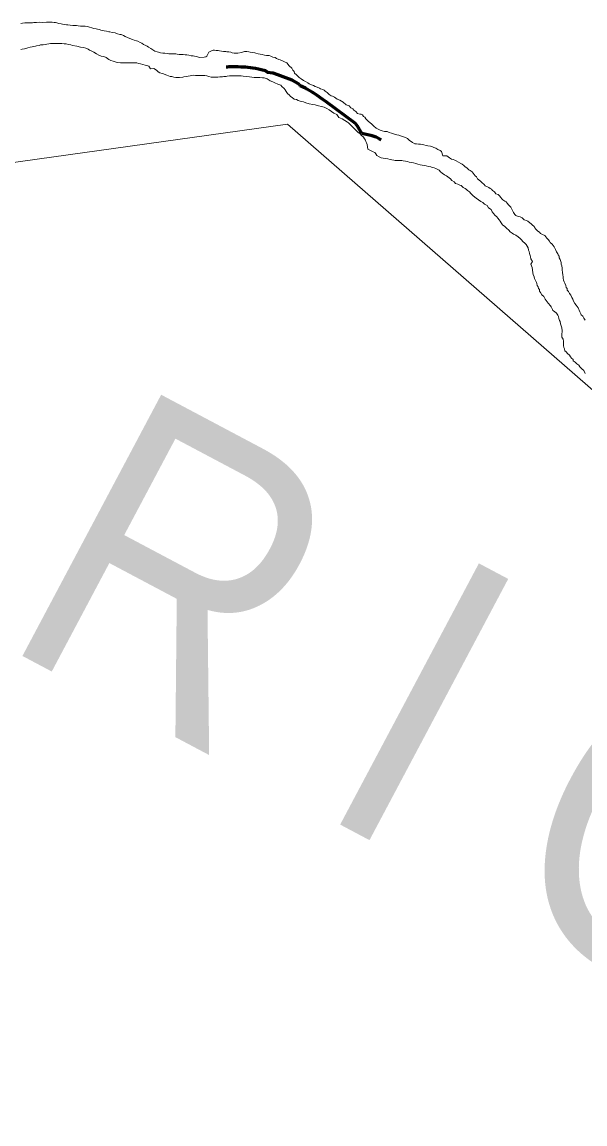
# Model space of a CAD drawing. Extents: x 553962 to 842807, y 8883888 to 9032388.
# Drawn here: x 805083 to 806035, y 9012503 to 9014366 of the extents above; entities that cross this region are included whole.
import ezdxf

# ---------------------------------------------------------------- set-up
doc = ezdxf.new("R2010")
doc.units = 0
doc.header["$LTSCALE"] = 160
doc.linetypes.add('LONG_DASH_SHORT_DASH', pattern=[9.9, 6, -1.2, 1.5, -1.2])
doc.layers.add('60', color=7, linetype='Continuous', lineweight=13)

msp = doc.modelspace()

# ---------------------------------------------------------------- linework, layer by layer
at = {"layer": '60'}
for points in [[(805081.2, 9014363.1), (805083.9, 9014363.6), (805088.2, 9014364.1), (805090.2, 9014364), (805094.9, 9014364), (805097.2, 9014364.2), (805100.9, 9014364.5), (805103.4, 9014364.7), (805107.7, 9014364.9), (805112.2, 9014365.4), (805118.2, 9014364.9), (805124.9, 9014365.6), (805127, 9014365.6), (805129.2, 9014365.5), (805131.7, 9014365.5), (805134, 9014365.3), (805137.4, 9014364.7), (805139.7, 9014364.7), (805142.2, 9014364), (805145.7, 9014363.2), (805149.4, 9014362.7), (805151.9, 9014362.1), (805155.7, 9014361.6), (805158.7, 9014361.1), (805160.9, 9014360.8)], [(805160.9, 9014360.8), (805158.7, 9014361.1), (805155.7, 9014361.6), (805151.9, 9014362.1), (805149.4, 9014362.7), (805145.7, 9014363.2), (805142.2, 9014364), (805139.7, 9014364.7), (805137.4, 9014364.7), (805134, 9014365.3), (805131.7, 9014365.5), (805129.2, 9014365.5), (805127, 9014365.6), (805124.9, 9014365.6), (805118.2, 9014364.9), (805112.2, 9014365.4), (805107.7, 9014364.9), (805103.4, 9014364.7), (805100.9, 9014364.5), (805097.2, 9014364.2), (805094.9, 9014364), (805090.2, 9014364), (805088.2, 9014364.1), (805083.9, 9014363.6), (805081.2, 9014363.1)], [(805160.9, 9014360.8), (805164.9, 9014360.3), (805168.9, 9014359.8), (805171.4, 9014359.5), (805175.2, 9014359.5), (805178.4, 9014359.2), (805182.4, 9014358.9), (805185.7, 9014358.9), (805187.9, 9014358.9), (805189.9, 9014358.9), (805193.9, 9014358.1), (805197.4, 9014356.8), (805201.2, 9014355.6), (805204.7, 9014354.5), (805208.4, 9014354), (805210.6, 9014353.5), (805214.1, 9014353), (805216.4, 9014351.9), (805219.6, 9014351.4), (805221.9, 9014350.7), (805226.1, 9014349.9), (805229.9, 9014349.3), (805231.9, 9014349.3), (805235.9, 9014348.1), (805240.6, 9014347.3), (805244.8, 9014345.8), (805248.8, 9014344.7), (805251.1, 9014344.5), (805254.8, 9014342.7), (805257.6, 9014341.2), (805261.8, 9014339.4), (805265.6, 9014337.8), (805270, 9014336.3), (805272.8, 9014335.1), (805276.8, 9014334), (805279.3, 9014333), (805283, 9014331.2), (805285.7, 9014330), (805288.7, 9014327.7), (805292.5, 9014325.9), (805294.7, 9014324.9), (805297.2, 9014322.9), (805300.9, 9014320.6), (805304.2, 9014318.8), (805307.9, 9014316.5), (805311.6, 9014315.3), (805314.1, 9014314.5), (805317.4, 9014313.7), (805321.1, 9014313.2), (805324.4, 9014312.7), (805328.4, 9014312.2), (805331.6, 9014311.9), (805333.6, 9014311.9), (805335.9, 9014311.8), (805338.1, 9014311.6), (805341.1, 9014311.6), (805343.1, 9014311.6), (805345.4, 9014311.3), (805348.6, 9014311), (805351.9, 9014310.7), (805355.4, 9014310.7), (805358.9, 9014310.2), (805361.9, 9014309.9), (805365.1, 9014309.4), (805369.1, 9014308.6), (805372.4, 9014308.3), (805374.6, 9014307.8), (805378.1, 9014307.1), (805383.1, 9014305.8), (805391.4, 9014306), (805393.7, 9014306.9), (805395.9, 9014308), (805399.2, 9014314.4), (805404.5, 9014317.4), (805406.5, 9014317.9), (805408.5, 9014317.9), (805411.2, 9014317.6), (805414.7, 9014317.3), (805417, 9014316.8), (805420.5, 9014316.6), (805423.7, 9014316), (805427.5, 9014315.8), (805429.7, 9014315.5), (805433, 9014315), (805436.4, 9014314.4), (805438.7, 9014313.4), (805441.9, 9014312.9), (805443.9, 9014312.9), (805446.2, 9014312.9), (805448.2, 9014312.9), (805454.5, 9014314.1), (805459.2, 9014316), (805461.2, 9014316), (805463.5, 9014316), (805466.5, 9014315.5), (805468.7, 9014314.7), (805473, 9014313.9), (805476.5, 9014313.4), (805478.7, 9014312.7), (805482.2, 9014312.1), (805485.7, 9014311.4)], [(805485.7, 9014311.4), (805482.2, 9014312.1), (805478.7, 9014312.7), (805476.5, 9014313.4), (805473, 9014313.9), (805468.7, 9014314.7), (805466.5, 9014315.5), (805463.5, 9014316), (805461.2, 9014316), (805459.2, 9014316), (805454.5, 9014314.1), (805448.2, 9014312.9), (805446.2, 9014312.9), (805443.9, 9014312.9), (805441.9, 9014312.9), (805438.7, 9014313.4), (805436.4, 9014314.4), (805433, 9014315), (805429.7, 9014315.5), (805427.5, 9014315.8), (805423.7, 9014316), (805420.5, 9014316.6), (805417, 9014316.8), (805414.7, 9014317.3), (805411.2, 9014317.6), (805408.5, 9014317.9), (805406.5, 9014317.9), (805404.5, 9014317.4), (805399.2, 9014314.4), (805395.9, 9014308), (805393.7, 9014306.9), (805391.4, 9014306), (805383.1, 9014305.8), (805378.1, 9014307.1), (805374.6, 9014307.8), (805372.4, 9014308.3), (805369.1, 9014308.6), (805365.1, 9014309.4), (805361.9, 9014309.9), (805358.9, 9014310.2), (805355.4, 9014310.7), (805351.9, 9014310.7), (805348.6, 9014311), (805345.4, 9014311.3), (805343.1, 9014311.6), (805341.1, 9014311.6), (805338.1, 9014311.6), (805335.9, 9014311.8), (805333.6, 9014311.9), (805331.6, 9014311.9), (805328.4, 9014312.2), (805324.4, 9014312.7), (805321.1, 9014313.2), (805317.4, 9014313.7), (805314.1, 9014314.5), (805311.6, 9014315.3), (805307.9, 9014316.5), (805304.2, 9014318.8), (805300.9, 9014320.6), (805297.2, 9014322.9), (805294.7, 9014324.9), (805292.5, 9014325.9), (805288.7, 9014327.7), (805285.7, 9014330), (805283, 9014331.2), (805279.3, 9014333), (805276.8, 9014334), (805272.8, 9014335.1), (805270, 9014336.3), (805265.6, 9014337.8), (805261.8, 9014339.4), (805257.6, 9014341.2), (805254.8, 9014342.7), (805251.1, 9014344.5), (805248.8, 9014344.7), (805244.8, 9014345.8), (805240.6, 9014347.3), (805235.9, 9014348.1), (805231.9, 9014349.3), (805229.9, 9014349.3), (805226.1, 9014349.9), (805221.9, 9014350.7), (805219.6, 9014351.4), (805216.4, 9014351.9), (805214.1, 9014353), (805210.6, 9014353.5), (805208.4, 9014354), (805204.7, 9014354.5), (805201.2, 9014355.6), (805197.4, 9014356.8), (805193.9, 9014358.1), (805189.9, 9014358.9), (805187.9, 9014358.9), (805185.7, 9014358.9), (805182.4, 9014358.9), (805178.4, 9014359.2), (805175.2, 9014359.5), (805171.4, 9014359.5), (805168.9, 9014359.8), (805164.9, 9014360.3), (805160.9, 9014360.8)], [(805259, 9014296.6), (805256.7, 9014296.6), (805252.2, 9014296.6), (805249.5, 9014296.9), (805245.2, 9014297.2), (805242.2, 9014298), (805237.5, 9014299.7), (805233.5, 9014300.5), (805229.8, 9014302.5), (805225.5, 9014305.8), (805221.6, 9014307.6), (805217.1, 9014308.1), (805213.3, 9014309.7), (805209.3, 9014311.7), (805204.8, 9014314.5), (805201.1, 9014316.5), (805197.4, 9014318.3), (805194.9, 9014320), (805191.1, 9014321.6), (805187.1, 9014322.3), (805182.2, 9014323.1), (805175.9, 9014324.7), (805168.4, 9014326.2), (805165.7, 9014327), (805161.7, 9014327.5), (805157.9, 9014328.6), (805154.4, 9014328.8), (805150.4, 9014329.3), (805148.2, 9014329.4), (805144.4, 9014329.4), (805142.4, 9014329.4), (805138.9, 9014329.4), (805135.2, 9014329.5), (805131.2, 9014329.5), (805128.9, 9014329), (805125.2, 9014328.3), (805122.9, 9014327.8), (805118.9, 9014327.1), (805114.7, 9014326.8), (805112.1, 9014326.1), (805107.9, 9014325.4), (805105.9, 9014324.6), (805102.4, 9014324.2), (805100.4, 9014323.7), (805096.9, 9014322.9), (805093.3, 9014322.2), (805089.6, 9014321), (805087.6, 9014320.2), (805083.6, 9014319.8), (805081.3, 9014319.3)], [(805485.7, 9014311.4), (805489.2, 9014310.8), (805493.2, 9014309.8), (805496.7, 9014309.3), (805500.7, 9014308.8), (805503.9, 9014307.7), (805507.2, 9014306.2), (805511.2, 9014305.7), (805513.4, 9014303.9), (805517.1, 9014302.4), (805519.4, 9014301.9), (805523.4, 9014300.1), (805527.1, 9014298.3), (805530.6, 9014296.5), (805534.6, 9014291.8), (805539.5, 9014287.7), (805541, 9014284.2), (805543, 9014281.9), (805544, 9014279.4), (805547, 9014276.2), (805549.2, 9014274.1), (805551.4, 9014271.6), (805555.2, 9014269.6), (805559.1, 9014266.6), (805562.6, 9014264.8), (805566.1, 9014263), (805568.3, 9014261.2), (805572.3, 9014259.2), (805575.8, 9014258.4), (805578.6, 9014256.7), (805582.3, 9014255.4), (805585.8, 9014253.6), (805588, 9014252.6), (805591.5, 9014251.3), (805593.8, 9014250.6), (805595.5, 9014248.5), (805599.2, 9014246.3), (805602.5, 9014243), (805606, 9014241), (805608.2, 9014240.2), (805611.4, 9014238.4), (805613.7, 9014236.9), (805615.9, 9014235.4), (805620.2, 9014233.6), (805625.9, 9014230.3), (805630.9, 9014225.8), (805636.3, 9014223.7), (805638.8, 9014220.7), (805642.3, 9014218.9), (805644.3, 9014216.4), (805647.3, 9014214.4), (805650.5, 9014211.1), (805654, 9014209.6), (805656.2, 9014209.6), (805658.5, 9014208.8), (805660.2, 9014206.1), (805662.5, 9014205), (805664.2, 9014201.8), (805668.2, 9014198), (805674.4, 9014192.7), (805678.1, 9014189.7), (805681.8, 9014186.1), (805685.1, 9014184.6), (805688.6, 9014182.6), (805692.1, 9014181.8), (805696, 9014180.8), (805700.3, 9014180.3), (805703.8, 9014179), (805707.5, 9014177.7), (805709.8, 9014176.9), (805714, 9014175.4), (805716.5, 9014174.9), (805720, 9014174.6), (805724.5, 9014172.8), (805728.2, 9014171.3), (805731.5, 9014170.3), (805734.7, 9014168.8), (805738.2, 9014165.2), (805741.2, 9014163.7), (805743.4, 9014161.9), (805746.9, 9014159.7), (805749.7, 9014159.7), (805753.4, 9014159.4), (805756.9, 9014159.1), (805760.2, 9014158.6), (805762.4, 9014157.8), (805766.4, 9014157), (805769.4, 9014156.3), (805773.4, 9014155.7), (805775.9, 9014155), (805779.4, 9014153.7), (805782.4, 9014152.4), (805786.1, 9014150.4), (805789.8, 9014148.4), (805792.1, 9014146.6), (805794.3, 9014139.3), (805801.3, 9014139.3), (805803.5, 9014137.8), (805805.8, 9014135.8), (805809, 9014134), (805812, 9014133.5)], [(805812, 9014133.5), (805809, 9014134), (805805.8, 9014135.8), (805803.5, 9014137.8), (805801.3, 9014139.3), (805794.3, 9014139.3), (805792.1, 9014146.6), (805789.8, 9014148.4), (805786.1, 9014150.4), (805782.4, 9014152.4), (805779.4, 9014153.7), (805775.9, 9014155), (805773.4, 9014155.7), (805769.4, 9014156.3), (805766.4, 9014157), (805762.4, 9014157.8), (805760.2, 9014158.6), (805756.9, 9014159.1), (805753.4, 9014159.4), (805749.7, 9014159.7), (805746.9, 9014159.7), (805743.4, 9014161.9), (805741.2, 9014163.7), (805738.2, 9014165.2), (805734.7, 9014168.8), (805731.5, 9014170.3), (805728.2, 9014171.3), (805724.5, 9014172.8), (805720, 9014174.6), (805716.5, 9014174.9), (805714, 9014175.4), (805709.8, 9014176.9), (805707.5, 9014177.7), (805703.8, 9014179), (805700.3, 9014180.3), (805696, 9014180.8), (805692.1, 9014181.8), (805688.6, 9014182.6), (805685.1, 9014184.6), (805681.8, 9014186.1), (805678.1, 9014189.7), (805674.4, 9014192.7), (805668.2, 9014198), (805664.2, 9014201.8), (805662.5, 9014205), (805660.2, 9014206.1), (805658.5, 9014208.8), (805656.2, 9014209.6), (805654, 9014209.6), (805650.5, 9014211.1), (805647.3, 9014214.4), (805644.3, 9014216.4), (805642.3, 9014218.9), (805638.8, 9014220.7), (805636.3, 9014223.7), (805630.9, 9014225.8), (805625.9, 9014230.3), (805620.2, 9014233.6), (805615.9, 9014235.4), (805613.7, 9014236.9), (805611.4, 9014238.4), (805608.2, 9014240.2), (805606, 9014241), (805602.5, 9014243), (805599.2, 9014246.3), (805595.5, 9014248.5), (805593.8, 9014250.6), (805591.5, 9014251.3), (805588, 9014252.6), (805585.8, 9014253.6), (805582.3, 9014255.4), (805578.6, 9014256.7), (805575.8, 9014258.4), (805572.3, 9014259.2), (805568.3, 9014261.2), (805566.1, 9014263), (805562.6, 9014264.8), (805559.1, 9014266.6), (805555.2, 9014269.6), (805551.4, 9014271.6), (805549.2, 9014274.1), (805547, 9014276.2), (805544, 9014279.4), (805543, 9014281.9), (805541, 9014284.2), (805539.5, 9014287.7), (805534.6, 9014291.8), (805530.6, 9014296.5), (805527.1, 9014298.3), (805523.4, 9014300.1), (805519.4, 9014301.9), (805517.1, 9014302.4), (805513.4, 9014303.9), (805511.2, 9014305.7), (805507.2, 9014306.2), (805503.9, 9014307.7), (805500.7, 9014308.8), (805496.7, 9014309.3), (805493.2, 9014309.8), (805489.2, 9014310.8), (805485.7, 9014311.4)], [(805628.7, 9014199.1), (805624.2, 9014202.1), (805618.5, 9014204.2), (805615.4, 9014209.4), (805610.2, 9014211.8), (805606.4, 9014214.6), (805602.3, 9014217), (805598.2, 9014219.7), (805593.7, 9014221.8), (805589.2, 9014222.8), (805589.2, 9014222.8), (805584.4, 9014224.2), (805578.5, 9014225.6), (805574.9, 9014226), (805568.4, 9014227.3), (805562.9, 9014229.1), (805559.2, 9014230.6), (805554.9, 9014231.4), (805550, 9014232.9), (805547.2, 9014234.7), (805543.2, 9014235.2), (805539.7, 9014238), (805536.8, 9014239.5), (805535.3, 9014242), (805532, 9014245), (805529.6, 9014248.3), (805527.8, 9014251.1), (805526.1, 9014253.1), (805522.6, 9014256.6), (805520.6, 9014258.6), (805515.5, 9014260.7), (805510.4, 9014262.7), (805507.1, 9014264.4), (805502.4, 9014266.2), (805497.4, 9014269.5), (805492.6, 9014271), (805489.9, 9014271.3), (805485.1, 9014271.6), (805480.6, 9014271.8), (805475.6, 9014272.1), (805467.9, 9014272.9), (805461.9, 9014273.5), (805456.9, 9014274), (805453.4, 9014274.5), (805449.7, 9014274.8), (805446.2, 9014274.8), (805443.9, 9014274.8), (805440.4, 9014274.9), (805436.6, 9014274.6), (805434.1, 9014274.4), (805430.1, 9014274.2), (805428.1, 9014273.7), (805424.6, 9014273.5), (805421.9, 9014273), (805417.6, 9014272.8), (805414.1, 9014272.5), (805409.6, 9014272.6), (805406.9, 9014272.6), (805404.9, 9014272.6), (805402.9, 9014272.6), (805399.1, 9014273.6), (805395.6, 9014274.7), (805392.4, 9014275.2), (805382.6, 9014275.2), (805376.6, 9014275.5), (805373.9, 9014275.6), (805369.6, 9014275.3), (805367.4, 9014274.6), (805363.9, 9014274.1), (805361.3, 9014273.4), (805356.8, 9014272.7), (805354.8, 9014272.2), (805349.6, 9014272), (805345.3, 9014272), (805343.1, 9014272), (805339.8, 9014272.3), (805336.6, 9014273.3), (805333.6, 9014273.8), (805330.6, 9014274.8), (805328.3, 9014275.6), (805326.1, 9014276.6), (805322.6, 9014277.9), (805319.9, 9014278.4), (805316.1, 9014279.9), (805313.4, 9014281.5), (805310.9, 9014283.5), (805308.7, 9014285.2), (805306.2, 9014286.8), (805300.7, 9014286.5), (805297.7, 9014291.1), (805294, 9014292.1), (805291.5, 9014292.9), (805287.2, 9014293.6), (805283.7, 9014294.9), (805280, 9014295.7), (805277.5, 9014296.5), (805272.2, 9014296.5), (805268.7, 9014296.5), (805264.7, 9014296.6), (805262.7, 9014296.6), (805259, 9014296.6)], [(814299.2, 9008405.6), (813459.3, 9010173.7), (812580.4, 9010291.1), (811653.1, 9011157.7), (810559.5, 9011280.2), (810195, 9011908.6), (808314.1, 9012880.2), (806826.8, 9013064), (805532, 9014193.1), (804657.2, 9014070.6)], [(805927.5, 9013997.2), (805925.3, 9013999.5), (805921.8, 9014002.3), (805917.8, 9014005.3), (805913.8, 9014007.1), (805911.6, 9014008.9), (805908.1, 9014010.9), (805905.9, 9014013.9), (805902.1, 9014016.9), (805899.2, 9014019.7), (805895.2, 9014023), (805893.2, 9014026), (805891.5, 9014029), (805889.5, 9014031), (805887.5, 9014034.1), (805885.5, 9014036.3), (805882.3, 9014039.1), (805880.8, 9014041.1), (805877.8, 9014044.9), (805875.9, 9014048.7), (805871.6, 9014051.4), (805869.2, 9014055.7), (805864.9, 9014057.5), (805862.2, 9014060.5), (805858.5, 9014062), (805854.7, 9014064.8), (805851, 9014067.8), (805848.8, 9014069.6), (805845.3, 9014072.6), (805841.8, 9014075.7), (805839.6, 9014078.7), (805836.3, 9014080.7), (805834.4, 9014082.7), (805832.1, 9014084.2), (805828.9, 9014086), (805825.4, 9014089.1), (805823.2, 9014089.8), (805819.7, 9014091.8), (805815.7, 9014092.9), (805813.7, 9014095.6), (805809.7, 9014097.9), (805807.5, 9014100.4), (805803, 9014104.2), (805800.8, 9014105.7), (805797.3, 9014107.3), (805793.6, 9014110), (805790.3, 9014112.1), (805788.3, 9014115.1), (805786.1, 9014116.1), (805782.6, 9014117.9), (805779.6, 9014119.1), (805776.4, 9014119.9), (805774.1, 9014120.7), (805770.4, 9014121.5), (805766.4, 9014122.7), (805763.1, 9014123.3), (805759.4, 9014123.8), (805756.1, 9014124.1), (805752.4, 9014125.1), (805748.9, 9014126.4), (805744.9, 9014127.6), (805741.4, 9014128.4), (805737.7, 9014128.9), (805734.7, 9014129.7), (805731.4, 9014130.2), (805727.4, 9014131), (805725.2, 9014131.3), (805722.9, 9014131.3), (805718.4, 9014131.6), (805716.2, 9014131.8), (805713.9, 9014131.8), (805711.9, 9014131.9), (805708.4, 9014132.4), (805705.4, 9014133.2), (805701.4, 9014134.4), (805697.7, 9014134.7), (805693.9, 9014135.2), (805690.2, 9014136.3), (805686.7, 9014138), (805683, 9014140.1), (805681, 9014142.8), (805679.3, 9014144.8), (805676.8, 9014145.9), (805674.5, 9014147.1), (805667.6, 9014150.7), (805666.4, 9014158.5), (805665.4, 9014161.2), (805664.4, 9014163.5), (805663.7, 9014166), (805661.9, 9014168), (805660.2, 9014171), (805656.7, 9014174.5), (805654.5, 9014176.6), (805650.8, 9014179.3), (805647.8, 9014182.1), (805643.9, 9014186.3), (805643.9, 9014186.3), (805640.2, 9014190.1), (805635.2, 9014195.4), (805633.2, 9014196.3), (805628.7, 9014199.1)], [(805812, 9014133.5), (805814.5, 9014132.2), (805817.2, 9014130.7), (805821.2, 9014128.6), (805824.7, 9014126.4), (805827.2, 9014125.3), (805829.7, 9014123.1), (805831.9, 9014121.3), (805835.4, 9014118.3), (805838.4, 9014115.5), (805840.8, 9014114.7), (805843.8, 9014112.2), (805845.8, 9014110.2), (805847.3, 9014107.9), (805849.3, 9014105.7), (805851.3, 9014103.7), (805853.2, 9014100.6), (805855.5, 9014099.1), (805858.7, 9014096.1), (805860.5, 9014094.1), (805864.2, 9014090.8), (805866.2, 9014088.8), (805869.7, 9014087), (805872.2, 9014085.7), (805874.6, 9014084), (805876.9, 9014083), (805878.4, 9014080.7), (805881.8, 9014078.4), (805884.1, 9014075.4), (805887.8, 9014073.9), (805890.1, 9014071.8), (805892.3, 9014068.8), (805894, 9014066.8), (805895.8, 9014064.8), (805899.2, 9014063), (805901.7, 9014061.5), (805903, 9014059.5), (805905.2, 9014056.7), (805907.2, 9014054.7), (805909.4, 9014052.4), (805910.4, 9014050.2), (805912.4, 9014046.9), (805913.8, 9014043.7), (805916.1, 9014040.4), (805918.1, 9014038.4), (805921.5, 9014036.6), (805925, 9014036.3), (805928.8, 9014034.5), (805932, 9014031.5), (805935.8, 9014030), (805938, 9014028.7), (805941.7, 9014026.4), (805944, 9014024.4), (805946.2, 9014022.2), (805948.4, 9014020.6), (805949.7, 9014018.4), (805950.7, 9014016.4), (805952.6, 9014014.3), (805955.1, 9014011.8), (805958.1, 9014010.3), (805959.6, 9014008.3), (805963.1, 9014006.3), (805966.6, 9014004.8), (805968.8, 9014002.5), (805970.5, 9014000.5), (805972.5, 9013998.2), (805974.5, 9013995.2), (805976, 9013992.9), (805979, 9013989.9), (805981.2, 9013987.6), (805982.9, 9013985.6), (805984.7, 9013981.1), (805986.4, 9013977.1), (805988.6, 9013973.8), (805989.1, 9013971.8), (805991.1, 9013969.8), (805991, 9013966.8), (805993, 9013964), (805993.8, 9013961), (805994.2, 9013959), (805994.7, 9013956.2), (805995.4, 9013953.5), (805995.9, 9013949.5), (805996.4, 9013946.5), (805996.9, 9013942), (805997.3, 9013938.5), (805997.6, 9013934.7), (805998, 9013932.4), (805998.5, 9013929.4), (805999.7, 9013926.2), (806000.5, 9013923.9), (806002.2, 9013920.4), (806002.7, 9013917.1), (806004.4, 9013915.1), (806004.6, 9013912.1), (806006.6, 9013910.1), (806008.3, 9013906.8), (806010.6, 9013903.8), (806012.3, 9013900.1), (806014, 9013897), (806015.5, 9013893.5)], [(806015.5, 9013893.5), (806014, 9013897), (806012.3, 9013900.1), (806010.6, 9013903.8), (806008.3, 9013906.8), (806006.6, 9013910.1), (806004.6, 9013912.1), (806004.4, 9013915.1), (806002.7, 9013917.1), (806002.2, 9013920.4), (806000.5, 9013923.9), (805999.7, 9013926.2), (805998.5, 9013929.4), (805998, 9013932.4), (805997.6, 9013934.7), (805997.3, 9013938.5), (805996.9, 9013942), (805996.4, 9013946.5), (805995.9, 9013949.5), (805995.4, 9013953.5), (805994.7, 9013956.2), (805994.2, 9013959), (805993.8, 9013961), (805993, 9013964), (805991, 9013966.8), (805991.1, 9013969.8), (805989.1, 9013971.8), (805988.6, 9013973.8), (805986.4, 9013977.1), (805984.7, 9013981.1), (805982.9, 9013985.6), (805981.2, 9013987.6), (805979, 9013989.9), (805976, 9013992.9), (805974.5, 9013995.2), (805972.5, 9013998.2), (805970.5, 9014000.5), (805968.8, 9014002.5), (805966.6, 9014004.8), (805963.1, 9014006.3), (805959.6, 9014008.3), (805958.1, 9014010.3), (805955.1, 9014011.8), (805952.6, 9014014.3), (805950.7, 9014016.4), (805949.7, 9014018.4), (805948.4, 9014020.6), (805946.2, 9014022.2), (805944, 9014024.4), (805941.7, 9014026.4), (805938, 9014028.7), (805935.8, 9014030), (805932, 9014031.5), (805928.8, 9014034.5), (805925, 9014036.3), (805921.5, 9014036.6), (805918.1, 9014038.4), (805916.1, 9014040.4), (805913.8, 9014043.7), (805912.4, 9014046.9), (805910.4, 9014050.2), (805909.4, 9014052.4), (805907.2, 9014054.7), (805905.2, 9014056.7), (805903, 9014059.5), (805901.7, 9014061.5), (805899.2, 9014063), (805895.8, 9014064.8), (805894, 9014066.8), (805892.3, 9014068.8), (805890.1, 9014071.8), (805887.8, 9014073.9), (805884.1, 9014075.4), (805881.8, 9014078.4), (805878.4, 9014080.7), (805876.9, 9014083), (805874.6, 9014084), (805872.2, 9014085.7), (805869.7, 9014087), (805866.2, 9014088.8), (805864.2, 9014090.8), (805860.5, 9014094.1), (805858.7, 9014096.1), (805855.5, 9014099.1), (805853.2, 9014100.6), (805851.3, 9014103.7), (805849.3, 9014105.7), (805847.3, 9014107.9), (805845.8, 9014110.2), (805843.8, 9014112.2), (805840.8, 9014114.7), (805838.4, 9014115.5), (805835.4, 9014118.3), (805831.9, 9014121.3), (805829.7, 9014123.1), (805827.2, 9014125.3), (805824.7, 9014126.4), (805821.2, 9014128.6), (805817.2, 9014130.7), (805814.5, 9014132.2), (805812, 9014133.5)], [(806035.1, 9013771.5), (806032.6, 9013776.5), (806029.1, 9013779.5), (806025.9, 9013782.5), (806024.2, 9013785.6), (806020.7, 9013787.6), (806018.2, 9013790.6), (806015, 9013792.6), (806014.5, 9013795.4), (806012, 9013797.2), (806010.3, 9013799.4), (806008.3, 9013802.4), (806005.1, 9013805.2), (806002.8, 9013808), (806000.9, 9013810), (806000.1, 9013813.3), (805999.2, 9013815.5), (805998.4, 9013818.8), (805998.4, 9013821.8), (805998.5, 9013823.8), (805998.5, 9013826.3), (805997.8, 9013829.3), (805995.8, 9013832.6), (805995.8, 9013834.6), (805995.8, 9013836.6), (805995.9, 9013843.6), (805995.4, 9013848.6), (805994.7, 9013852.3), (805993.2, 9013855.6), (805992.7, 9013859.1), (805991.5, 9013861.1), (805990.5, 9013864.6), (805989.8, 9013867.9), (805988.6, 9013870.2), (805986.3, 9013873.2), (805983.3, 9013876.2), (805980.6, 9013877.7), (805979.9, 9013879.7), (805978.6, 9013882), (805977.4, 9013884), (805976.7, 9013886), (805972.2, 9013890.6), (805967.5, 9013897.3), (805965.3, 9013901.6), (805961.8, 9013904.4), (805959.8, 9013908.2), (805958.1, 9013910.4), (805957.9, 9013913.2), (805956.1, 9013915.2), (805955.7, 9013918), (805953.7, 9013920), (805953.5, 9013923.5), (805952.7, 9013925.5), (805951, 9013928.7), (805949.3, 9013932.3), (805948.8, 9013934.8), (805947.3, 9013939), (805946.6, 9013941.8), (805945.9, 9013946.8), (805945.2, 9013950.8), (805944.4, 9013953.3), (805943.2, 9013956.3), (805946.2, 9013960.8), (805943, 9013965.3), (805942.5, 9013968.9), (805942.1, 9013970.9), (805940.8, 9013974.4), (805940.1, 9013977.9), (805939.4, 9013980.1), (805938.7, 9013983.7), (805937.2, 9013986.7), (805935.2, 9013989.7), (805933, 9013991.7), (805929.5, 9013994.7), (805927.5, 9013997.2)], [(806015.5, 9013893.5), (806017.5, 9013890), (806019.7, 9013887), (806023.4, 9013882.2), (806025.9, 9013875.7), (806027.8, 9013872.4), (806028.1, 9013870.4), (806031.1, 9013868.1), (806032.8, 9013865.1), (806034.8, 9013861.6)], [(806034.8, 9013861.6), (806032.8, 9013865.1), (806031.1, 9013868.1), (806028.1, 9013870.4), (806027.8, 9013872.4), (806025.9, 9013875.7), (806023.4, 9013882.2), (806019.7, 9013887), (806017.5, 9013890), (806015.5, 9013893.5)]]:
    msp.add_lwpolyline(points, dxfattribs=at)
at = {"layer": '60', "linetype": 'LONG_DASH_SHORT_DASH', "lineweight": 60}
for points in [[(805494.7, 9014283.2), (805487.7, 9014284.8), (805482.9, 9014286), (805478, 9014287.3), (805473.5, 9014287.6), (805461.2, 9014289.2), (805458.5, 9014289.4), (805453.5, 9014289.4), (805448.5, 9014289.7), (805444.5, 9014290), (805442.2, 9014290), (805439.2, 9014290), (805437, 9014290), (805433, 9014289.8), (805430.5, 9014289.3), (805428.1, 9014289.2)], [(805690.4, 9014166.5), (805686.9, 9014168.1), (805681.9, 9014171.1), (805675.2, 9014173.4), (805657.5, 9014177), (805650.3, 9014189.8), (805646.6, 9014194.3), (805596.6, 9014231.1), (805591.6, 9014234.7), (805581.4, 9014241.7), (805576.4, 9014245.2), (805573.4, 9014247), (805564.5, 9014252.1), (805562.2, 9014253.6), (805553.5, 9014257.9), (805552, 9014260.1), (805539.8, 9014267.2), (805524.6, 9014272.8), (805515.4, 9014276.6), (805507.7, 9014278.9), (805497.9, 9014280.5), (805494.7, 9014283.2)]]:
    msp.add_lwpolyline(points, dxfattribs=at)

# ---------------------------------------------------------------- texts
at = {"layer": '60', "width": 0.9}
msp.add_text('R I O   S Ã O   F R A N C I S C O', height=500, rotation=332.036, dxfattribs=at).set_placement((805040.4, 9013317.1))

doc.saveas('drawing.dxf')
